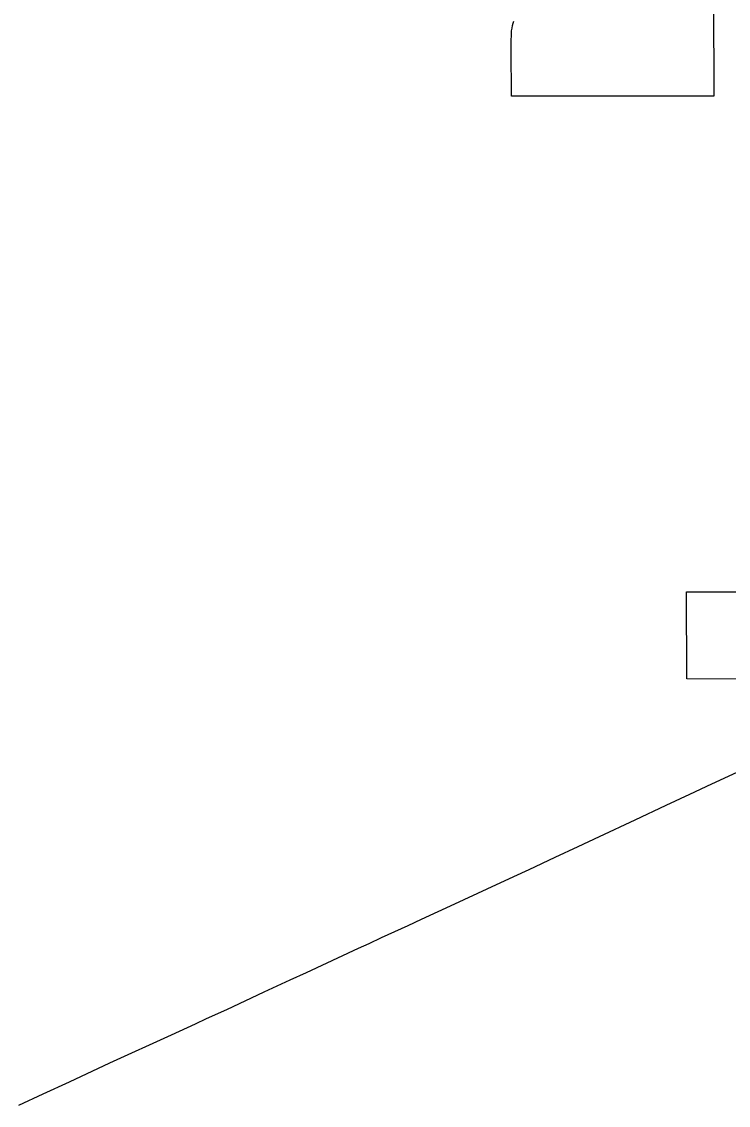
# Model space of a CAD drawing. Extents: x 0 to 34, y 0 to 22.
# Drawn here: x 4.8971 to 5.0257, y 16.6073 to 16.8045 of the extents above; entities that cross this region are included whole.
import ezdxf

# ---------------------------------------------------------------- set-up
doc = ezdxf.new("R2010")
doc.units = 0
doc.layers.add('GM_X_Corporation', color=7, linetype='Continuous')
doc.layers.add('GM_X_State_Route', color=7, linetype='Continuous')

msp = doc.modelspace()

# ---------------------------------------------------------------- linework, layer by layer
at = {"layer": 'GM_X_Corporation'}
for points in [[(5.023002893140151, 16.8085069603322), (5.023045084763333, 16.790926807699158), (4.98625207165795, 16.7908935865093), (4.986192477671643, 16.799543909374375), (4.98618825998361, 16.801022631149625), (4.986211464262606, 16.80202831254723), (4.986229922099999, 16.802414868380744), (4.986258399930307, 16.80276978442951), (4.986324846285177, 16.80329873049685), (4.986423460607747, 16.803770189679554), (4.986542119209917, 16.804174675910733), (4.986680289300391, 16.804539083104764)], [(5.028740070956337, 16.68484102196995), (5.018117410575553, 16.68486580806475), (5.01810739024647, 16.70072781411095), (5.028728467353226, 16.700703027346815)]]:
    msp.add_lwpolyline(points, dxfattribs=at)
at = {"layer": 'GM_X_State_Route'}
for points in [[(4.986628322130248, 16.64891384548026), (4.9894191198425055, 16.650211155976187), (4.994153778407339, 16.6524102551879), (4.998351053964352, 16.654391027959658), (5.002223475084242, 16.65619355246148), (5.008722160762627, 16.659228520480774), (5.0143570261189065, 16.661868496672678), (5.018697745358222, 16.663916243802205), (5.022671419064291, 16.665752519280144), (5.028852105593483, 16.66861767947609)], [(4.945954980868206, 16.630085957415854), (4.948886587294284, 16.631439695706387), (4.958406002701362, 16.635857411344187), (4.960292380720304, 16.636734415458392), (4.962567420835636, 16.63779177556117), (4.967401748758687, 16.64002620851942), (4.969840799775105, 16.64116109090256), (4.975922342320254, 16.6439671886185), (4.981815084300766, 16.646676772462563), (4.986628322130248, 16.64891384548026)], [(4.896555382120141, 16.607274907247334), (4.901003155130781, 16.609342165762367), (4.905783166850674, 16.61156868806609), (4.913144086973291, 16.61500234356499), (4.924319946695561, 16.62011090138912), (4.928730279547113, 16.622131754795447), (4.930689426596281, 16.623048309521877), (4.934390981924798, 16.624717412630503), (4.9412261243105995, 16.627902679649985), (4.945954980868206, 16.630085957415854)]]:
    msp.add_lwpolyline(points, dxfattribs=at)

doc.saveas('drawing.dxf')
